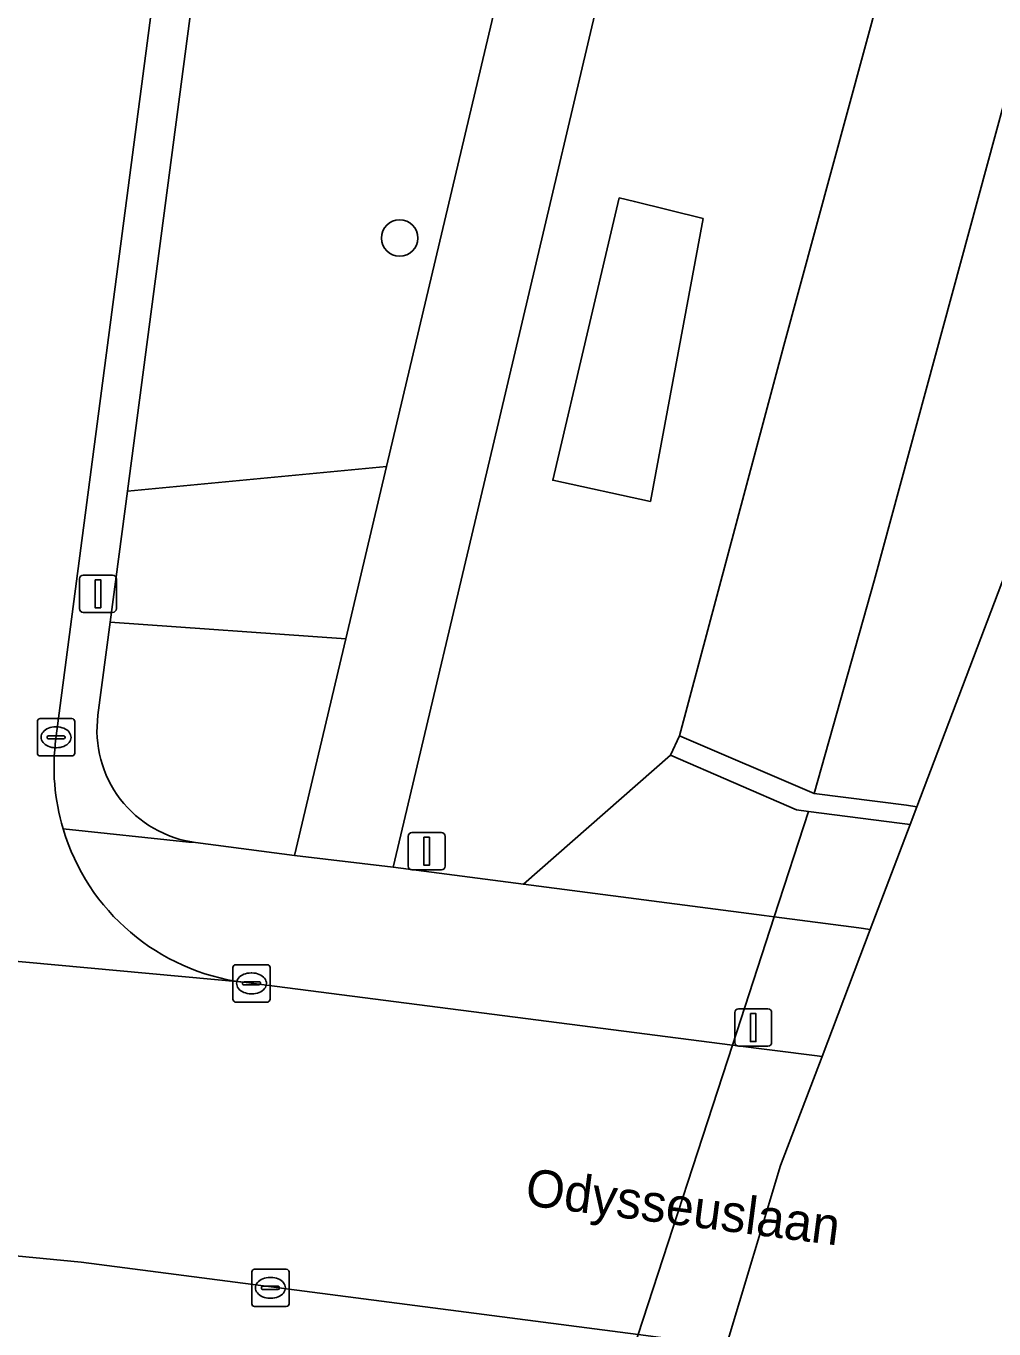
# Model space of a CAD drawing. Extents: x 161848 to 162726, y 385382 to 386521.
# Drawn here: x 162240.64 to 162266.6, y 386146.96 to 386181.9 of the extents above; entities that cross this region are included whole.
import ezdxf

# ---------------------------------------------------------------- set-up
doc = ezdxf.new("R2010")
doc.units = 0
for name, color, linetype in [('IMGEO_Boom', 7, 'Continuous'), ('IMGEO_Groenvoorziening', 7, 'Continuous'), ('IMGEO_Kolk', 7, 'Continuous'), ('IMGEO_Lichtmast', 7, 'Continuous'), ('IMGEO_Muur', 7, 'Continuous'), ('IMGEO_Openbare_ruimte_label', 7, 'Continuous'), ('IMGEO_Rietland', 7, 'Continuous'), ('IMGEO_Rijbaan_lokaal_gesloten', 7, 'Continuous'), ('IMGEO_Rijbaan_lokaal_open', 7, 'Continuous'), ('IMGEO_Verkeersbordpaal', 7, 'Continuous'), ('IMGEO_Voetpad_halfverhard', 7, 'Continuous'), ('IMGEO_Voetpad_open', 7, 'Continuous'), ('IMGEO_Waterloop', 7, 'Continuous')]:
    doc.layers.add(name, color=color, linetype=linetype)

msp = doc.modelspace()

# ---------------------------------------------------------------- linework, layer by layer
at = {"layer": 'IMGEO_Boom'}
msp.add_circle((162250.66, 386176.211), 0.489, dxfattribs=at)
at = {"layer": 'IMGEO_Groenvoorziening'}
for points in [[(162298.101, 386290.767), (162317.713, 386335.163), (162292.79, 386338.592), (162290.161, 386327.442), (162271.887, 386250), (162253.156, 386170.623), (162250.491, 386159.339), (162253.978, 386158.884), (162257.929, 386162.345), (162258.167, 386162.865), (162260.963, 386173.327), (162263.976, 386184.406), (162266.087, 386192.236), (162268.162, 386199.561), (162269.353, 386203.783), (162272.276, 386213.996), (162273.521, 386218.452), (162275.09, 386223.991), (162276.768, 386230.072), (162277.869, 386233.716), (162281.532, 386245.028)], [(162250.31, 386170.088), (162258.469, 386204.571), (162248.129, 386205.557), (162243.362, 386169.424)], [(162258.801, 386176.734), (162256.957, 386177.188), (162256.549, 386177.289), (162255.728, 386173.794), (162254.769, 386169.717), (162257.386, 386169.15)], [(162258.801, 386176.734), (162257.386, 386169.15), (162254.769, 386169.717), (162255.728, 386173.794), (162256.549, 386177.289), (162256.957, 386177.188)], [(162249.215, 386165.462), (162250.31, 386170.088), (162243.362, 386169.424), (162242.898, 386165.911)], [(162261.624, 386160.836), (162261.303, 386160.878), (162257.929, 386162.345), (162253.978, 386158.884), (162260.439, 386158.042), (162260.704, 386158.008)], [(162263.283, 386157.672), (162264.35, 386160.483), (162264.065, 386160.52), (162261.624, 386160.836), (162260.704, 386158.008), (162262.974, 386157.712)]]:
    msp.add_lwpolyline(points, close=True, dxfattribs=at)
msp.add_lwpolyline([(162245.183, 386160.005), (162247.842, 386159.659), (162249.215, 386165.462), (162242.898, 386165.911), (162242.569, 386163.414)], dxfattribs=at)
msp.add_arc((162245.574, 386163.012), 3.032, 172.3784, 262.5831, dxfattribs=at)
at = {"layer": 'IMGEO_Kolk'}
for p, q in [((162241.019, 386163.324), (162241.871, 386163.324)), ((162240.944, 386162.398), (162240.944, 386163.25)), ((162241.432, 386163.104), (162241.457, 386163.104)), ((162241.945, 386163.25), (162241.945, 386162.398)), ((162241.203, 386162.818), (162241.203, 386162.83)), ((162241.641, 386162.781), (162241.243, 386162.781)), ((162241.246, 386162.867), (162241.644, 386162.867)), ((162241.687, 386162.83), (162241.687, 386162.818)), ((162241.871, 386162.324), (162241.019, 386162.324)), ((162241.455, 386162.544), (162241.43, 386162.544)), ((162246.261, 386156.726), (162247.113, 386156.726)), ((162246.186, 386155.8), (162246.186, 386156.652)), ((162246.674, 386156.506), (162246.699, 386156.506)), ((162247.187, 386156.652), (162247.187, 386155.8)), ((162246.445, 386156.22), (162246.445, 386156.232)), ((162246.883, 386156.183), (162246.485, 386156.183)), ((162246.488, 386156.269), (162246.886, 386156.269)), ((162246.929, 386156.232), (162246.929, 386156.22)), ((162247.113, 386155.726), (162246.261, 386155.726)), ((162246.697, 386155.946), (162246.672, 386155.946)), ((162246.694, 386147.636), (162246.694, 386148.488)), ((162246.769, 386148.562), (162247.621, 386148.562)), ((162247.182, 386148.342), (162247.207, 386148.342)), ((162247.695, 386148.488), (162247.695, 386147.636)), ((162246.953, 386148.056), (162246.953, 386148.068)), ((162247.391, 386148.019), (162246.993, 386148.019)), ((162246.996, 386148.105), (162247.394, 386148.105)), ((162247.437, 386148.068), (162247.437, 386148.056)), ((162247.205, 386147.782), (162247.18, 386147.782)), ((162247.621, 386147.562), (162246.769, 386147.562))]:
    msp.add_line(p, q, dxfattribs=at)
for points in [[(162241.019, 386163.324), (162241.871, 386163.324)], [(162240.944, 386162.398), (162240.944, 386163.25)], [(162241.945, 386163.25), (162241.945, 386162.398)], [(162241.871, 386162.324), (162241.019, 386162.324)], [(162246.261, 386156.726), (162247.113, 386156.726)], [(162246.186, 386155.8), (162246.186, 386156.652)], [(162247.187, 386156.652), (162247.187, 386155.8)], [(162247.113, 386155.726), (162246.261, 386155.726)], [(162246.694, 386147.636), (162246.694, 386148.488)], [(162246.769, 386148.562), (162247.621, 386148.562)], [(162247.695, 386148.488), (162247.695, 386147.636)], [(162247.621, 386147.562), (162246.769, 386147.562)]]:
    msp.add_lwpolyline(points, dxfattribs=at)
for centre, radius, start, end in [((162241.021, 386163.248), 0.0765, 91.552, 178.448), ((162241.021, 386163.248), 0.0765, 91.552, 178.448), ((162241.869, 386163.248), 0.0765, 1.552, 88.448), ((162241.869, 386163.248), 0.0765, 1.552, 88.448), ((162241.243, 386162.827), 0.0403, 85.8775, 175.7526), ((162241.24, 386162.817), 0.0366, 178.938, 274.7102), ((162241.644, 386162.824), 0.043, 264.8664, 352.4533), ((162241.648, 386162.829), 0.0386, 1.7309, 96.639), ((162241.021, 386162.4), 0.0765, 181.552, 268.448), ((162241.021, 386162.4), 0.0765, 181.552, 268.448), ((162241.869, 386162.4), 0.0765, 271.552, 358.448), ((162241.869, 386162.4), 0.0765, 271.552, 358.448), ((162246.263, 386156.65), 0.0765, 91.552, 178.448), ((162246.263, 386156.65), 0.0765, 91.552, 178.448), ((162247.111, 386156.65), 0.0765, 1.552, 88.448), ((162247.111, 386156.65), 0.0765, 1.552, 88.448), ((162246.485, 386156.229), 0.0403, 85.8775, 175.7526), ((162246.482, 386156.219), 0.0366, 178.938, 274.7102), ((162246.886, 386156.226), 0.043, 264.8664, 352.4533), ((162246.89, 386156.231), 0.0386, 1.7309, 96.639), ((162246.263, 386155.802), 0.0765, 181.552, 268.448), ((162246.263, 386155.802), 0.0765, 181.552, 268.448), ((162247.111, 386155.802), 0.0765, 271.552, 358.448), ((162247.111, 386155.802), 0.0765, 271.552, 358.448), ((162246.771, 386148.486), 0.0765, 91.552, 178.448), ((162246.771, 386148.486), 0.0765, 91.552, 178.448), ((162247.619, 386148.486), 0.0765, 1.552, 88.448), ((162247.619, 386148.486), 0.0765, 1.552, 88.448), ((162246.993, 386148.065), 0.0403, 85.8775, 175.7526), ((162246.99, 386148.055), 0.0366, 178.938, 274.7102), ((162247.394, 386148.062), 0.043, 264.8664, 352.4533), ((162247.398, 386148.067), 0.0386, 1.7309, 96.639), ((162246.771, 386147.638), 0.0765, 181.552, 268.448), ((162246.771, 386147.638), 0.0765, 181.552, 268.448), ((162247.619, 386147.638), 0.0765, 271.552, 358.448), ((162247.619, 386147.638), 0.0765, 271.552, 358.448)]:
    msp.add_arc(centre, radius, start, end, dxfattribs=at)
for centre, major_axis, ratio, start_param, end_param in [((162241.431, 386162.824), (-0.387, 0.002), 0.722429, 4.712389, 7.853982), ((162241.456, 386162.824), (-0.39, 0.002), 0.717154, 1.570796, 4.712389), ((162246.673, 386156.226), (-0.387, 0.002), 0.722429, 4.712389, 7.853982), ((162246.698, 386156.226), (-0.39, 0.002), 0.717154, 1.570796, 4.712389), ((162247.181, 386148.062), (-0.387, 0.002), 0.722429, 4.712389, 7.853982), ((162247.206, 386148.062), (-0.39, 0.002), 0.717154, 1.570796, 4.712389)]:
    msp.add_ellipse(centre, major_axis=major_axis, ratio=ratio, start_param=start_param, end_param=end_param, dxfattribs=at)
at = {"layer": 'IMGEO_Lichtmast'}
for p, q in [((162242.173, 386167.174), (162242.963, 386167.174)), ((162242.963, 386167.174), (162242.173, 386167.174)), ((162242.073, 386166.274), (162242.073, 386167.074)), ((162242.073, 386167.074), (162242.073, 386166.274)), ((162243.063, 386167.074), (162243.063, 386166.274)), ((162243.063, 386166.274), (162243.063, 386167.074)), ((162242.963, 386166.174), (162242.173, 386166.174)), ((162242.173, 386166.174), (162242.963, 386166.174)), ((162259.648, 386154.642), (162259.648, 386155.442)), ((162259.648, 386155.442), (162259.648, 386154.642)), ((162259.748, 386155.542), (162260.538, 386155.542)), ((162260.538, 386155.542), (162259.748, 386155.542)), ((162260.638, 386155.442), (162260.638, 386154.642)), ((162260.638, 386154.642), (162260.638, 386155.442)), ((162260.538, 386154.542), (162259.748, 386154.542)), ((162259.748, 386154.542), (162260.538, 386154.542))]:
    msp.add_line(p, q, dxfattribs=at)
for points in [[(162242.493, 386167.049), (162242.643, 386167.049), (162242.643, 386166.299), (162242.493, 386166.299), (162242.493, 386167.049)], [(162260.068, 386155.417), (162260.218, 386155.417), (162260.218, 386154.667), (162260.068, 386154.667), (162260.068, 386155.417)]]:
    msp.add_lwpolyline(points, dxfattribs=at)
for centre, start, end in [((162242.173, 386167.074), 90, 180), ((162242.173, 386167.074), 90, 180), ((162242.963, 386167.074), 0, 90), ((162242.963, 386167.074), 360, 90), ((162242.173, 386166.274), 180, 270), ((162242.173, 386166.274), 180, 270), ((162242.963, 386166.274), 270, 0), ((162242.963, 386166.274), 270, 0), ((162259.748, 386155.442), 90, 180), ((162259.748, 386155.442), 90, 180), ((162260.538, 386155.442), 0, 90), ((162260.538, 386155.442), 360, 90), ((162259.748, 386154.642), 180, 270), ((162259.748, 386154.642), 180, 270), ((162260.538, 386154.642), 270, 0), ((162260.538, 386154.642), 270, 0)]:
    msp.add_arc(centre, 0.1, start, end, dxfattribs=at)
at = {"layer": 'IMGEO_Muur'}
msp.add_lwpolyline([(162264.533, 386160.964), (162264.251, 386161), (162261.781, 386161.319), (162258.167, 386162.865), (162257.929, 386162.345), (162261.303, 386160.878), (162261.624, 386160.836), (162264.065, 386160.52), (162264.35, 386160.483)], close=True, dxfattribs=at)
at = {"layer": 'IMGEO_Rietland'}
msp.add_lwpolyline([(162268.162, 386199.561), (162266.087, 386192.236), (162263.976, 386184.406), (162260.963, 386173.327), (162258.167, 386162.865), (162261.781, 386161.319), (162263.392, 386167.023), (162270.138, 386191.86)], dxfattribs=at)
at = {"layer": 'IMGEO_Rijbaan_lokaal_gesloten'}
for points in [[(162259.587, 386154.573), (162246.47, 386156.254), (162228.074, 386157.952), (162211.641, 386159.078), (162206.902, 386159.4), (162198.58, 386159.965), (162181.422, 386161.123), (162180.75, 386153.209)], [(162181.189, 386153.084), (162199.031, 386151.892), (162226.436, 386150.01), (162235.62, 386149.378), (162242.12, 386148.753), (162257.061, 386146.807), (162259.587, 386154.573)], [(162259.42, 386146.499), (162260.879, 386151.34), (162261.989, 386154.265), (162261.791, 386154.29), (162259.587, 386154.573), (162257.061, 386146.807), (162259.42, 386146.499)]]:
    msp.add_lwpolyline(points, dxfattribs=at)
at = {"layer": 'IMGEO_Rijbaan_lokaal_open'}
for points in [[(162241.439, 386162.788), (162251.724, 386241.049)], [(162228.074, 386157.952), (162246.47, 386156.254)]]:
    msp.add_lwpolyline(points, dxfattribs=at)
for centre, radius, start, end in [((162247.198, 386162.032), 5.808, 172.5179, 196.613), ((162247.217, 386162.033), 5.827, 196.5714, 262.6349)]:
    msp.add_arc(centre, radius, start, end, dxfattribs=at)
at = {"layer": 'IMGEO_Verkeersbordpaal'}
for p, q in [((162250.99, 386160.268), (162251.78, 386160.268)), ((162251.78, 386160.268), (162250.99, 386160.268)), ((162250.89, 386159.368), (162250.89, 386160.168)), ((162250.89, 386160.168), (162250.89, 386159.368)), ((162251.88, 386160.168), (162251.88, 386159.368)), ((162251.88, 386159.368), (162251.88, 386160.168)), ((162251.78, 386159.268), (162250.99, 386159.268)), ((162250.99, 386159.268), (162251.78, 386159.268))]:
    msp.add_line(p, q, dxfattribs=at)
msp.add_lwpolyline([(162251.31, 386160.143), (162251.46, 386160.143), (162251.46, 386159.393), (162251.31, 386159.393), (162251.31, 386160.143)], dxfattribs=at)
for centre, start, end in [((162250.99, 386160.168), 90, 180), ((162250.99, 386160.168), 90, 180), ((162251.78, 386160.168), 0, 90), ((162251.78, 386160.168), 360, 90), ((162250.99, 386159.368), 180, 270), ((162250.99, 386159.368), 180, 270), ((162251.78, 386159.368), 270, 0), ((162251.78, 386159.368), 270, 0)]:
    msp.add_arc(centre, 0.1, start, end, dxfattribs=at)
at = {"layer": 'IMGEO_Voetpad_halfverhard'}
msp.add_lwpolyline([(162279.004, 386292.216), (162277.722, 386284.62), (162276.934, 386279.246), (162274.938, 386279.495), (162273.676, 386269.649), (162272.842, 386265.336), (162269.185, 386250), (162264.046, 386228.451), (162263.847, 386227.617), (162262.898, 386227.57), (162262.651, 386223.092), (162262.11, 386220.303), (162261.581, 386215.429), (162259.975, 386215.602), (162259.049, 386207.021), (162258.469, 386204.571), (162250.31, 386170.088), (162249.215, 386165.462), (162247.842, 386159.659), (162250.491, 386159.339), (162253.156, 386170.623), (162271.887, 386250), (162290.161, 386327.442)], dxfattribs=at)
at = {"layer": 'IMGEO_Voetpad_open'}
for points in [[(162242.569, 386163.414), (162242.898, 386165.911), (162243.362, 386169.424), (162248.129, 386205.557), (162250.267, 386221.762), (162250.634, 386224.634), (162251.389, 386230.344), (162253.986, 386250), (162256.358, 386267.95), (162258.949, 386287.559)], [(162256.408, 386276.829), (162255.772, 386271.829), (162252.9, 386250), (162252.367, 386245.947), (162251.724, 386241.049), (162241.439, 386162.788)], [(162260.704, 386158.008), (162260.439, 386158.042), (162253.978, 386158.884), (162250.491, 386159.339), (162247.842, 386159.659), (162245.183, 386160.005), (162245.004, 386160.013), (162241.632, 386160.371)], [(162241.632, 386160.371), (162245.004, 386160.013), (162245.183, 386160.005)], [(162246.47, 386156.254), (162259.587, 386154.573), (162260.704, 386158.008)], [(162261.989, 386154.265), (162263.283, 386157.672), (162262.974, 386157.712), (162260.704, 386158.008), (162259.587, 386154.573), (162261.791, 386154.29), (162261.989, 386154.265)], [(162242.12, 386148.753), (162235.62, 386149.378), (162226.436, 386150.01)], [(162228.5, 386146.352), (162235.484, 386145.764), (162242.823, 386145.146), (162247.1, 386144.589), (162255.924, 386143.312), (162257.061, 386146.807), (162242.12, 386148.753)]]:
    msp.add_lwpolyline(points, dxfattribs=at)
for centre, radius, start, end in [((162245.574, 386163.012), 3.032, 172.3784, 262.5831), ((162247.198, 386162.032), 5.808, 172.5179, 196.613), ((162247.217, 386162.033), 5.827, 196.5714, 262.6349)]:
    msp.add_arc(centre, radius, start, end, dxfattribs=at)
at = {"layer": 'IMGEO_Waterloop'}
for points in [[(162264.533, 386160.964), (162277.357, 386194.743), (162335.654, 386331.943), (162381.723, 386440.364)], [(162301.338, 386288.482), (162300.452, 386287.4), (162298.172, 386282.623), (162294.039, 386275.187), (162293.136, 386272.23), (162293.341, 386270.792), (162293.772, 386267.753), (162292.663, 386263.605), (162291.245, 386259.427), (162287.263, 386250.587), (162284.101, 386240.033), (162281.308, 386231.408), (162270.138, 386191.86), (162263.392, 386167.023), (162261.781, 386161.319), (162264.251, 386161), (162264.533, 386160.964)]]:
    msp.add_lwpolyline(points, dxfattribs=at)

# ---------------------------------------------------------------- texts
at = {"layer": 'IMGEO_Openbare_ruimte_label'}
msp.add_text('Odysseuslaan', height=1, rotation=352.6476, dxfattribs=at).set_placement((162253.998, 386150.282))

doc.saveas('drawing.dxf')
